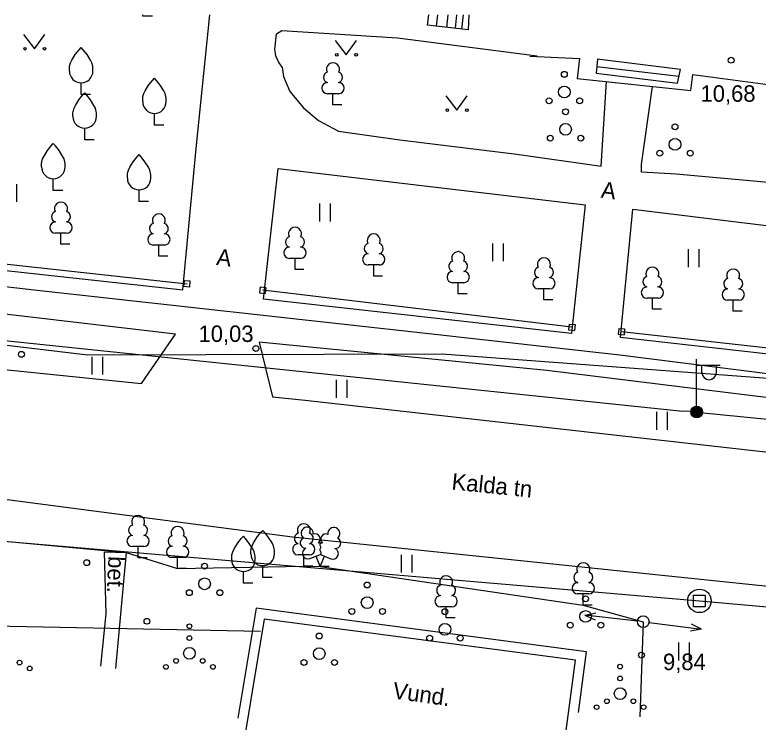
# Model space of a CAD drawing. Extents: x 713497 to 713863, y 6590062 to 6590327.
# Drawn here: x 713803.4 to 713835.04, y 6590297.3 to 6590327.39 of the extents above; entities that cross this region are included whole.
import ezdxf

# ---------------------------------------------------------------- set-up
doc = ezdxf.new("R2010")
doc.units = 0
for name, color, linetype in [('AED', 7, 'Continuous'), ('DKAEV', 7, 'Continuous'), ('HALJASTUS', 7, 'Continuous'), ('HOONE', 7, 'Continuous'), ('HOONEDET', 7, 'Continuous'), ('KORGUS', 7, 'Continuous'), ('KPKAABEL', 7, 'Continuous'), ('MPKAABEL', 7, 'Continuous'), ('MPOHULIIN', 7, 'Continuous'), ('POST', 7, 'Continuous'), ('PUU', 7, 'Continuous'), ('TEE', 7, 'Continuous'), ('VTRASS', 7, 'Continuous')]:
    doc.layers.add(name, color=color, linetype=linetype)

msp = doc.modelspace()

# ---------------------------------------------------------------- linework, layer by layer
at = {"layer": 'AED'}
for p, q in [((713810.595, 6590315.828), (713810.616, 6590316.078)), ((713810.844, 6590315.807), (713810.595, 6590315.828)), ((713810.865, 6590316.056), (713810.616, 6590316.078)), ((713810.844, 6590315.807), (713810.865, 6590316.056)), ((713813.837, 6590315.818), (713813.808, 6590315.57)), ((713813.837, 6590315.818), (713814.085, 6590315.79)), ((713814.085, 6590315.79), (713814.056, 6590315.541)), ((713813.808, 6590315.57), (713814.056, 6590315.541)), ((713826.994, 6590314.236), (713826.971, 6590313.987)), ((713826.994, 6590314.236), (713827.243, 6590314.212)), ((713827.243, 6590314.212), (713827.22, 6590313.963)), ((713826.971, 6590313.987), (713827.22, 6590313.963)), ((713829.108, 6590314.054), (713829.082, 6590313.806)), ((713829.108, 6590314.054), (713829.356, 6590314.029)), ((713829.356, 6590314.029), (713829.331, 6590313.78)), ((713829.082, 6590313.806), (713829.331, 6590313.78))]:
    msp.add_line(p, q, dxfattribs=at)
for points in [[(713792.4, 6590327.391), (713791.149, 6590318.054), (713791.182, 6590318.087), (713791.747, 6590318.025), (713791.803, 6590318.019), (713810.73, 6590315.942)], [(713827.107, 6590314.1), (713813.947, 6590315.68)], [(713829.219, 6590313.917), (713842.223, 6590312.47)]]:
    msp.add_lwpolyline(points, dxfattribs=at)
at = {"layer": 'DKAEV'}
for p, q in [((713832.29, 6590302.21), (713832.29, 6590302.71)), ((713832.29, 6590302.71), (713832.79, 6590302.71)), ((713832.79, 6590302.71), (713832.79, 6590302.21)), ((713832.79, 6590302.21), (713832.29, 6590302.21))]:
    msp.add_line(p, q, dxfattribs=at)
msp.add_circle((713832.54, 6590302.46), 0.5, dxfattribs=at)
at = {"layer": 'HALJASTUS'}
for p, q in [((713803.767, 6590326.557), (713804.23, 6590325.95)), ((713804.23, 6590325.95), (713804.676, 6590326.557)), ((713817.037, 6590326.297), (713817.5, 6590325.69)), ((713817.5, 6590325.69), (713817.946, 6590326.297)), ((713821.747, 6590323.947), (713822.21, 6590323.34)), ((713822.21, 6590323.34), (713822.656, 6590323.947)), ((713803.461, 6590320.195), (713803.461, 6590319.434)), ((713816.366, 6590319.368), (713816.366, 6590318.607)), ((713816.821, 6590319.368), (713816.821, 6590318.607)), ((713823.725, 6590317.669), (713823.725, 6590316.908)), ((713824.18, 6590317.669), (713824.18, 6590316.908)), ((713832.058, 6590317.418), (713832.058, 6590316.657)), ((713832.513, 6590317.418), (713832.513, 6590316.657)), ((713806.68, 6590312.847), (713806.68, 6590312.086)), ((713807.135, 6590312.847), (713807.135, 6590312.086)), ((713817.077, 6590311.859), (713817.077, 6590311.098)), ((713817.532, 6590311.859), (713817.532, 6590311.098)), ((713830.714, 6590310.503), (713830.714, 6590309.742)), ((713831.169, 6590310.503), (713831.169, 6590309.742)), ((713819.843, 6590304.423), (713819.843, 6590303.662)), ((713820.298, 6590304.423), (713820.298, 6590303.662)), ((713831.649, 6590300.691), (713831.649, 6590299.929)), ((713832.104, 6590300.691), (713832.104, 6590299.929))]:
    msp.add_line(p, q, dxfattribs=at)
msp.add_lwpolyline([(713791.163, 6590306.299), (713795.22, 6590304.868), (713798.947, 6590305.269), (713800.063, 6590305.266), (713808.131, 6590304.52), (713810.326, 6590303.832), (713815.698, 6590303.943), (713816.399, 6590303.923), (713827.596, 6590302.284), (713830.148, 6590301.575), (713830.003, 6590297.521)], dxfattribs=at)
for centre, radius in [((713803.829, 6590325.95), 0.055), ((713804.658, 6590325.95), 0.055), ((713817.099, 6590325.69), 0.055), ((713817.928, 6590325.69), 0.055), ((713826.79, 6590324.86), 0.125), ((713826.79, 6590324.11), 0.25), ((713826.14, 6590323.735), 0.125), ((713827.44, 6590323.735), 0.125), ((713821.809, 6590323.34), 0.055), ((713822.638, 6590323.34), 0.055), ((713826.84, 6590323.27), 0.125), ((713826.84, 6590322.52), 0.25), ((713831.5, 6590322.63), 0.125), ((713826.19, 6590322.145), 0.125), ((713827.49, 6590322.145), 0.125), ((713831.5, 6590321.88), 0.25), ((713830.85, 6590321.505), 0.125), ((713832.15, 6590321.505), 0.125), ((713803.676, 6590312.95), 0.125), ((713811.474, 6590303.936), 0.125), ((713811.474, 6590303.186), 0.25), ((713818.396, 6590303.137), 0.125), ((713810.824, 6590302.811), 0.125), ((713812.124, 6590302.811), 0.125), ((713818.396, 6590302.387), 0.25), ((713827.692, 6590302.548), 0.125), ((713817.746, 6590302.012), 0.125), ((713819.046, 6590302.012), 0.125), ((713821.706, 6590302.001), 0.125), ((713827.692, 6590301.798), 0.25), ((713810.829, 6590301.378), 0.1), ((713821.706, 6590301.251), 0.25), ((713827.042, 6590301.423), 0.125), ((713828.342, 6590301.423), 0.125), ((713810.829, 6590300.878), 0.1), ((713816.355, 6590300.966), 0.125), ((713821.056, 6590300.876), 0.125), ((713822.356, 6590300.876), 0.125), ((713810.829, 6590300.228), 0.25), ((713816.355, 6590300.216), 0.25), ((713810.264, 6590299.903), 0.1), ((713811.394, 6590299.903), 0.1), ((713803.595, 6590299.837), 0.1), ((713804.03, 6590299.587), 0.1), ((713809.829, 6590299.653), 0.1), ((713811.829, 6590299.653), 0.1), ((713815.705, 6590299.841), 0.125), ((713817.005, 6590299.841), 0.125), ((713829.164, 6590299.663), 0.1), ((713829.164, 6590299.163), 0.1), ((713829.164, 6590298.513), 0.25), ((713828.599, 6590298.188), 0.1), ((713829.729, 6590298.188), 0.1), ((713828.164, 6590297.938), 0.1), ((713830.164, 6590297.938), 0.1)]:
    msp.add_circle(centre, radius, dxfattribs=at)
at = {"layer": 'HOONE'}
for points in [[(713786.329, 6590306.097), (713802.41, 6590305.04), (713832.54, 6590302.46)], [(713832.54, 6590302.46), (713855.418, 6590300.438)], [(713827.39, 6590297.709), (713827.731, 6590300.295), (713813.667, 6590302.15), (713812.885, 6590297.463)], [(713826.357, 6590293.093), (713827.26, 6590299.933), (713814.015, 6590301.681), (713812.831, 6590294.592), (713826.357, 6590293.093)]]:
    msp.add_lwpolyline(points, dxfattribs=at)
at = {"layer": 'HOONEDET'}
for points in [[(713822.727, 6590327.391), (713822.69, 6590326.75), (713820.97, 6590326.95), (713821.026, 6590327.391)], [(713821.023, 6590327.391), (713821.03, 6590327.39)], [(713821.35, 6590326.91), (713821.407, 6590327.391)], [(713821.78, 6590326.86), (713821.842, 6590327.391)], [(713822.15, 6590326.82), (713822.217, 6590327.391)], [(713822.42, 6590326.78), (713822.492, 6590327.391)], [(713825.32, 6590325.63), (713827.44, 6590325.54), (713827.33, 6590324.68), (713832.18, 6590324.18), (713832.26, 6590324.85), (713835.45, 6590324.43), (713835.61, 6590326.61)], [(713828.2, 6590325.51), (713828.15, 6590324.91), (713831.61, 6590324.49), (713831.73, 6590325.06), (713828.18, 6590325.51)], [(713831.67, 6590324.77), (713828.17, 6590325.18)]]:
    msp.add_lwpolyline(points, dxfattribs=at)
at = {"layer": 'KORGUS'}
for centre in [(713833.89, 6590325.46), (713813.66, 6590313.2), (713830.07, 6590300.15)]:
    msp.add_circle(centre, 0.125, dxfattribs=at)
at = {"layer": 'KPKAABEL'}
msp.add_lwpolyline([(713792.077, 6590314.642), (713806.499, 6590312.93), (713821.587, 6590312.974), (713835.652, 6590311.921), (713855.207, 6590309.037), (713863.358, 6590308.056)], dxfattribs=at)
at = {"layer": 'MPKAABEL'}
msp.add_lwpolyline([(713788.916, 6590315.305), (713792.154, 6590315.083), (713792.208, 6590315.101), (713792.74, 6590314.601), (713831.837, 6590310.53), (713832.035, 6590310.54), (713832.422, 6590310.494), (713843.92, 6590309.351), (713863.358, 6590307.396)], dxfattribs=at)
at = {"layer": 'MPOHULIIN'}
for p, q in [((713827.665, 6590301.859), (713828.13, 6590301.955)), ((713827.665, 6590301.859), (713828.096, 6590301.659)), ((713829.9, 6590301.603), (713827.665, 6590301.859)), ((713830.396, 6590301.543), (713832.628, 6590301.259)), ((713832.628, 6590301.259), (713832.162, 6590301.169)), ((713832.628, 6590301.259), (713832.2, 6590301.465))]:
    msp.add_line(p, q, dxfattribs=at)
at = {"layer": 'POST'}
for p, q in [((713832.422, 6590310.744), (713832.422, 6590312.744)), ((713832.422, 6590312.494), (713833.422, 6590312.494)), ((713832.648, 6590312.173), (713832.648, 6590312.494)), ((713833.261, 6590312.173), (713833.261, 6590312.494))]:
    msp.add_line(p, q, dxfattribs=at)
for centre, radius in [((713832.422, 6590310.494), 0.25), ((713832.422, 6590310.494), 0.225), ((713832.422, 6590310.494), 0.2), ((713832.422, 6590310.494), 0.175), ((713832.422, 6590310.494), 0.15), ((713832.422, 6590310.494), 0.125), ((713832.422, 6590310.494), 0.1), ((713832.422, 6590310.494), 0.075), ((713832.422, 6590310.494), 0.05), ((713832.422, 6590310.494), 0.025), ((713830.148, 6590301.575), 0.25)]:
    msp.add_circle(centre, radius, dxfattribs=at)
msp.add_arc((713832.955, 6590312.173), 0.306, 180, 0, dxfattribs=at)
at = {"layer": 'PUU'}
for p, q in [((713808.85, 6590327.34), (713808.85, 6590327.391)), ((713809.25, 6590327.34), (713808.85, 6590327.34)), ((713806.22, 6590324), (713806.22, 6590324.5)), ((713817.18, 6590324.035), (713816.7, 6590324.035)), ((713816.94, 6590323.56), (713816.94, 6590324.035)), ((713806.62, 6590324), (713806.22, 6590324)), ((713817.32, 6590323.56), (713816.94, 6590323.56)), ((713809.34, 6590322.7), (713809.34, 6590323.2)), ((713806.37, 6590322.07), (713806.37, 6590322.57)), ((713809.74, 6590322.7), (713809.34, 6590322.7)), ((713806.77, 6590322.07), (713806.37, 6590322.07)), ((713805.035, 6590319.921), (713805.035, 6590320.421)), ((713805.435, 6590319.921), (713805.035, 6590319.921)), ((713808.687, 6590319.445), (713808.687, 6590319.945)), ((713809.087, 6590319.445), (713808.687, 6590319.445)), ((713805.6, 6590318.105), (713805.12, 6590318.105)), ((713805.36, 6590317.63), (713805.36, 6590318.105)), ((713805.74, 6590317.63), (713805.36, 6590317.63)), ((713809.767, 6590317.6), (713809.287, 6590317.6)), ((713809.527, 6590317.125), (713809.527, 6590317.6)), ((713809.907, 6590317.125), (713809.527, 6590317.125)), ((713815.563, 6590317.033), (713815.083, 6590317.033)), ((713815.323, 6590316.558), (713815.323, 6590317.033)), ((713818.915, 6590316.75), (713818.435, 6590316.75)), ((713818.675, 6590316.275), (713818.675, 6590316.75)), ((713815.703, 6590316.558), (713815.323, 6590316.558)), ((713819.055, 6590316.275), (713818.675, 6590316.275)), ((713822.509, 6590315.995), (713822.029, 6590315.995)), ((713822.269, 6590315.52), (713822.269, 6590315.995)), ((713822.649, 6590315.52), (713822.269, 6590315.52)), ((713826.16, 6590315.736), (713825.68, 6590315.736)), ((713825.92, 6590315.261), (713825.92, 6590315.736)), ((713826.3, 6590315.261), (713825.92, 6590315.261)), ((713830.778, 6590315.34), (713830.298, 6590315.34)), ((713830.538, 6590314.865), (713830.538, 6590315.34)), ((713834.218, 6590315.255), (713833.738, 6590315.255)), ((713833.978, 6590314.78), (713833.978, 6590315.255)), ((713830.918, 6590314.865), (713830.538, 6590314.865)), ((713834.358, 6590314.78), (713833.978, 6590314.78)), ((713808.885, 6590304.77), (713808.405, 6590304.77)), ((713808.645, 6590304.295), (713808.645, 6590304.77)), ((713815.938, 6590304.418), (713815.458, 6590304.418)), ((713815.698, 6590303.943), (713815.698, 6590304.418)), ((713815.959, 6590304.258), (713816.404, 6590304.433)), ((713816.404, 6590304.433), (713816.844, 6590304.253)), ((713809.025, 6590304.295), (713808.645, 6590304.295)), ((713810.566, 6590304.307), (713810.086, 6590304.307)), ((713810.326, 6590303.832), (713810.326, 6590304.307)), ((713816.399, 6590303.923), (713816.224, 6590304.363)), ((713816.399, 6590303.923), (713816.579, 6590304.363)), ((713810.706, 6590303.832), (713810.326, 6590303.832)), ((713813.949, 6590303.459), (713813.949, 6590303.959)), ((713816.078, 6590303.943), (713815.698, 6590303.943)), ((713816.779, 6590303.923), (713816.399, 6590303.923)), ((713813.128, 6590303.207), (713813.128, 6590303.707)), ((713814.349, 6590303.459), (713813.949, 6590303.459)), ((713813.528, 6590303.207), (713813.128, 6590303.207)), ((713827.836, 6590302.759), (713827.356, 6590302.759)), ((713827.596, 6590302.284), (713827.596, 6590302.759)), ((713821.997, 6590302.207), (713821.517, 6590302.207)), ((713821.757, 6590301.732), (713821.757, 6590302.207)), ((713827.976, 6590302.284), (713827.596, 6590302.284)), ((713822.137, 6590301.732), (713821.757, 6590301.732))]:
    msp.add_line(p, q, dxfattribs=at)
for points in [[(713805.72, 6590325), (713805.72, 6590325.15), (713805.73, 6590325.215), (713805.765, 6590325.345), (713805.825, 6590325.465), (713805.97, 6590325.7), (713806.13, 6590325.905), (713806.22, 6590326)], [(713806.72, 6590325), (713806.72, 6590325.15), (713806.71, 6590325.215), (713806.675, 6590325.345), (713806.615, 6590325.465), (713806.47, 6590325.7), (713806.31, 6590325.905), (713806.22, 6590326)], [(713808.84, 6590323.7), (713808.84, 6590323.85), (713808.85, 6590323.915), (713808.885, 6590324.045), (713808.945, 6590324.165), (713809.09, 6590324.4), (713809.25, 6590324.605), (713809.34, 6590324.7)], [(713809.84, 6590323.7), (713809.84, 6590323.85), (713809.83, 6590323.915), (713809.795, 6590324.045), (713809.735, 6590324.165), (713809.59, 6590324.4), (713809.43, 6590324.605), (713809.34, 6590324.7)], [(713805.87, 6590323.07), (713805.87, 6590323.22), (713805.88, 6590323.285), (713805.915, 6590323.415), (713805.975, 6590323.535), (713806.12, 6590323.77), (713806.28, 6590323.975), (713806.37, 6590324.07)], [(713806.87, 6590323.07), (713806.87, 6590323.22), (713806.86, 6590323.285), (713806.825, 6590323.415), (713806.765, 6590323.535), (713806.62, 6590323.77), (713806.46, 6590323.975), (713806.37, 6590324.07)], [(713804.535, 6590320.921), (713804.535, 6590321.071), (713804.545, 6590321.136), (713804.58, 6590321.266), (713804.64, 6590321.386), (713804.785, 6590321.621), (713804.945, 6590321.826), (713805.035, 6590321.921)], [(713805.535, 6590320.921), (713805.535, 6590321.071), (713805.525, 6590321.136), (713805.49, 6590321.266), (713805.43, 6590321.386), (713805.285, 6590321.621), (713805.125, 6590321.826), (713805.035, 6590321.921)], [(713808.187, 6590320.445), (713808.187, 6590320.595), (713808.197, 6590320.66), (713808.232, 6590320.79), (713808.292, 6590320.91), (713808.437, 6590321.145), (713808.597, 6590321.35), (713808.687, 6590321.445)], [(713809.187, 6590320.445), (713809.187, 6590320.595), (713809.177, 6590320.66), (713809.142, 6590320.79), (713809.082, 6590320.91), (713808.937, 6590321.145), (713808.777, 6590321.35), (713808.687, 6590321.445)], [(713813.449, 6590304.459), (713813.449, 6590304.609), (713813.459, 6590304.674), (713813.494, 6590304.804), (713813.554, 6590304.924), (713813.699, 6590305.159), (713813.859, 6590305.364), (713813.949, 6590305.459)], [(713814.449, 6590304.459), (713814.449, 6590304.609), (713814.439, 6590304.674), (713814.404, 6590304.804), (713814.344, 6590304.924), (713814.199, 6590305.159), (713814.039, 6590305.364), (713813.949, 6590305.459)], [(713812.628, 6590304.207), (713812.628, 6590304.357), (713812.638, 6590304.422), (713812.673, 6590304.552), (713812.733, 6590304.672), (713812.878, 6590304.907), (713813.038, 6590305.112), (713813.128, 6590305.207)], [(713813.628, 6590304.207), (713813.628, 6590304.357), (713813.618, 6590304.422), (713813.583, 6590304.552), (713813.523, 6590304.672), (713813.378, 6590304.907), (713813.218, 6590305.112), (713813.128, 6590305.207)], [(713816.404, 6590304.928), (713816.384, 6590304.853), (713816.384, 6590304.833), (713816.394, 6590304.803), (713816.414, 6590304.768), (713816.419, 6590304.748), (713816.404, 6590304.713), (713816.379, 6590304.663), (713816.374, 6590304.638), (713816.379, 6590304.623), (713816.389, 6590304.593), (713816.424, 6590304.533), (713816.429, 6590304.513), (713816.424, 6590304.493), (713816.409, 6590304.458), (713816.404, 6590304.433)]]:
    msp.add_lwpolyline(points, dxfattribs=at)
for centre, radius, start, end in [((713816.94, 6590325.08), 0.277, 332.5799, 207.4201), ((713806.22, 6590325), 0.5, 180, 0), ((713816.77, 6590324.733), 0.233, 109.0217, 253.1415), ((713817.11, 6590324.733), 0.233, 286.8508, 70.9859), ((713816.703, 6590324.272), 0.238, 90.0016, 269.3953), ((713817.177, 6590324.272), 0.238, 270.6047, 89.9984), ((713809.34, 6590323.7), 0.5, 180, 0), ((713806.37, 6590323.07), 0.5, 180, 0), ((713805.035, 6590320.921), 0.5, 180, 0), ((713808.687, 6590320.445), 0.5, 180, 0), ((713805.36, 6590319.15), 0.277, 332.5799, 207.4201), ((713805.189, 6590318.803), 0.233, 109.0217, 253.1415), ((713805.53, 6590318.803), 0.233, 286.8508, 70.9859), ((713809.527, 6590318.645), 0.277, 332.5799, 207.4201), ((713805.122, 6590318.343), 0.238, 90.0016, 269.3953), ((713805.597, 6590318.343), 0.238, 270.6047, 89.9984), ((713809.357, 6590318.297), 0.233, 109.0217, 253.1415), ((713809.697, 6590318.297), 0.233, 286.8508, 70.9859), ((713815.323, 6590318.078), 0.277, 332.5799, 207.4201), ((713809.29, 6590317.837), 0.238, 90.0016, 269.3953), ((713809.765, 6590317.837), 0.238, 270.6047, 89.9984), ((713818.675, 6590317.795), 0.277, 332.5799, 207.4201), ((713815.153, 6590317.731), 0.233, 109.0217, 253.1415), ((713815.493, 6590317.731), 0.233, 286.8508, 70.9859), ((713815.086, 6590317.271), 0.238, 90.0016, 269.3953), ((713815.56, 6590317.271), 0.238, 270.6047, 89.9984), ((713818.505, 6590317.447), 0.233, 109.0217, 253.1415), ((713818.845, 6590317.447), 0.233, 286.8508, 70.9859), ((713818.438, 6590316.987), 0.238, 90.0016, 269.3953), ((713818.913, 6590316.987), 0.238, 270.6047, 89.9984), ((713822.269, 6590317.04), 0.277, 332.5799, 207.4201), ((713825.92, 6590316.781), 0.277, 332.5799, 207.4201), ((713822.099, 6590316.693), 0.233, 109.0217, 253.1415), ((713822.439, 6590316.693), 0.233, 286.8508, 70.9859), ((713822.032, 6590316.233), 0.238, 90.0016, 269.3953), ((713822.507, 6590316.233), 0.238, 270.6047, 89.9984), ((713825.75, 6590316.434), 0.233, 109.0217, 253.1415), ((713826.09, 6590316.434), 0.233, 286.8508, 70.9859), ((713830.538, 6590316.385), 0.277, 332.5799, 207.4201), ((713833.978, 6590316.3), 0.277, 332.5799, 207.4201), ((713825.682, 6590315.974), 0.238, 90.0016, 269.3953), ((713826.157, 6590315.974), 0.238, 270.6047, 89.9984), ((713830.368, 6590316.038), 0.233, 109.0217, 253.1415), ((713830.708, 6590316.038), 0.233, 286.8508, 70.9859), ((713833.808, 6590315.952), 0.233, 109.0217, 253.1415), ((713834.148, 6590315.952), 0.233, 286.8508, 70.9859), ((713830.301, 6590315.578), 0.238, 90.0016, 269.3953), ((713830.776, 6590315.578), 0.238, 270.6047, 89.9984), ((713833.74, 6590315.492), 0.238, 90.0016, 269.3953), ((713834.215, 6590315.492), 0.238, 270.6047, 89.9984), ((713808.645, 6590305.815), 0.277, 332.5799, 207.4201), ((713808.475, 6590305.467), 0.233, 109.0217, 253.1415), ((713808.815, 6590305.467), 0.233, 286.8508, 70.9859), ((713815.698, 6590305.463), 0.277, 332.5799, 207.4201), ((713810.326, 6590305.352), 0.277, 332.5799, 207.4201), ((713815.842, 6590305.337), 0.256, 111.5027, 232.5173), ((713815.842, 6590305.337), 0.256, 350.4856, 111.5002), ((713816.978, 6590305.328), 0.256, 67.6168, 188.6314), ((713816.978, 6590305.328), 0.256, 306.5997, 67.6143), ((713808.408, 6590305.007), 0.238, 90.0016, 269.3953), ((713808.883, 6590305.007), 0.238, 270.6047, 89.9984), ((713810.156, 6590305.005), 0.233, 109.0217, 253.1415), ((713810.496, 6590305.005), 0.233, 286.8508, 70.9859), ((713815.528, 6590305.115), 0.233, 109.0217, 253.1415), ((713815.768, 6590304.926), 0.224, 111.4304, 274.4987), ((713815.868, 6590305.115), 0.233, 286.8508, 70.9859), ((713816.177, 6590305.087), 0.224, 308.5041, 111.5725), ((713816.64, 6590305.082), 0.225, 67.7016, 230.5126), ((713817.045, 6590304.916), 0.224, 264.6183, 67.6866), ((713810.089, 6590304.545), 0.238, 90.0016, 269.3953), ((713810.564, 6590304.545), 0.238, 270.6047, 89.9984), ((713815.46, 6590304.655), 0.238, 90.0016, 269.3953), ((713815.935, 6590304.655), 0.238, 270.6047, 89.9984), ((713816.403, 6590304.69), 0.237, 66.7655, 111.5015), ((713813.949, 6590304.459), 0.5, 180, 0), ((713815.873, 6590304.481), 0.237, 111.5014, 291.5004), ((713816.934, 6590304.473), 0.237, 247.6166, 67.6155), ((713813.128, 6590304.207), 0.5, 180, 0), ((713827.596, 6590303.804), 0.277, 332.5799, 207.4201), ((713821.757, 6590303.252), 0.277, 332.5799, 207.4201), ((713827.426, 6590303.457), 0.233, 109.0217, 253.1415), ((713827.766, 6590303.457), 0.233, 286.8508, 70.9859), ((713827.358, 6590302.997), 0.238, 90.0016, 269.3953), ((713827.833, 6590302.997), 0.238, 270.6047, 89.9984), ((713821.587, 6590302.905), 0.233, 109.0217, 253.1415), ((713821.927, 6590302.905), 0.233, 286.8508, 70.9859), ((713821.52, 6590302.445), 0.238, 90.0016, 269.3953), ((713821.995, 6590302.445), 0.238, 270.6047, 89.9984)]:
    msp.add_arc(centre, radius, start, end, dxfattribs=at)
at = {"layer": 'TEE'}
for points in [[(713790.699, 6590327.391), (713789.494, 6590317.989), (713810.554, 6590315.695), (713811.122, 6590321.712), (713811.691, 6590327.391)], [(713814.78, 6590325.16), (713814.62, 6590325.4), (713814.5, 6590325.65), (713814.47, 6590325.93), (713814.54, 6590326.58), (713814.76, 6590326.73), (713819.68, 6590326.42), (713825.63, 6590325.65)], [(713814.78, 6590325.16), (713814.83, 6590324.77), (713815.1, 6590324.13), (713815.68, 6590323.44), (713816.33, 6590322.9), (713817.17, 6590322.45), (713819.78, 6590322.08), (713824.77, 6590321.46), (713828.35, 6590320.95), (713828.58, 6590324.55)], [(713835.42, 6590324.43), (713841.64, 6590323.86), (713843.12, 6590323.69), (713843.15, 6590323.52), (713842.75, 6590320.28), (713842.68, 6590319.61), (713831.55, 6590320.62), (713830.07, 6590320.7), (713830.07, 6590321.02), (713830.54, 6590324.35)], [(713814.601, 6590320.853), (713827.673, 6590319.308), (713827.089, 6590313.842), (713813.983, 6590315.297), (713814.601, 6590320.853)], [(713829.179, 6590313.661), (713829.7, 6590319.119), (713842.925, 6590317.506), (713842.281, 6590312.184), (713829.179, 6590313.661)], [(713734.626, 6590314.242), (713734.78, 6590315.015), (713762.525, 6590311.408), (713787.226, 6590308.752), (713791.136, 6590308.332), (713815.221, 6590305.191), (713840.386, 6590302.579), (713863.358, 6590300.034)], [(713814.362, 6590311.147), (713815.754, 6590311.005), (713840.664, 6590308.211), (713842.185, 6590310.276), (713826.037, 6590312.257), (713813.792, 6590313.468), (713814.362, 6590311.147)], [(713807.055, 6590299.679), (713807.283, 6590301.913), (713807.214, 6590304.547), (713808.131, 6590304.52), (713807.687, 6590299.584)]]:
    msp.add_lwpolyline(points, dxfattribs=at)
msp.add_lwpolyline([(713790.305, 6590313.343), (713791.534, 6590313.473), (713808.793, 6590311.714), (713810.237, 6590313.81), (713789.767, 6590316.206)], close=True, dxfattribs=at)
at = {"layer": 'VTRASS'}
for points in [[(713848.695, 6590310.456), (713844.654, 6590310.962), (713829.156, 6590312.915), (713820.892, 6590313.836), (713804.219, 6590315.682), (713798.31, 6590316.366), (713791.034, 6590317.145), (713785.004, 6590317.893), (713775.032, 6590319.197), (713761.724, 6590320.961), (713749.81, 6590322.404), (713739.464, 6590323.843), (713738.593, 6590324.043)], [(713781.364, 6590301.811), (713785.381, 6590301.732), (713813.86, 6590301.17)]]:
    msp.add_lwpolyline(points, dxfattribs=at)
for centre in [(713806.456, 6590304.086), (713809.02, 6590301.592)]:
    msp.add_circle(centre, 0.125, dxfattribs=at)

# ---------------------------------------------------------------- texts
at = {"layer": 'HOONE'}
msp.add_text('Vund.', height=0.7, rotation=352.0658, dxfattribs=at).set_placement((713819.451, 6590298.314))
at = {"layer": 'HOONEDET'}
msp.add_text('bet.', height=0.7, rotation=267.8367, dxfattribs=at).set_placement((713807.376, 6590304.372))
at = {"layer": 'KORGUS'}
for s, p in [('10,68', (713832.586, 6590323.695)), ('10,03', (713811.216, 6590313.475)), ('9,84', (713830.989, 6590299.515))]:
    msp.add_text(s, height=0.7, dxfattribs=at).set_placement(p)
at = {"layer": 'TEE'}
for s, rotation, p in [('A', 352.4991, (713828.323, 6590319.616)), ('A', 352.8384, (713811.953, 6590316.757)), ('Kalda tn', 354.2799, (713821.968, 6590307.199))]:
    msp.add_text(s, height=0.7, rotation=rotation, dxfattribs=at).set_placement(p)

doc.saveas('drawing.dxf')
